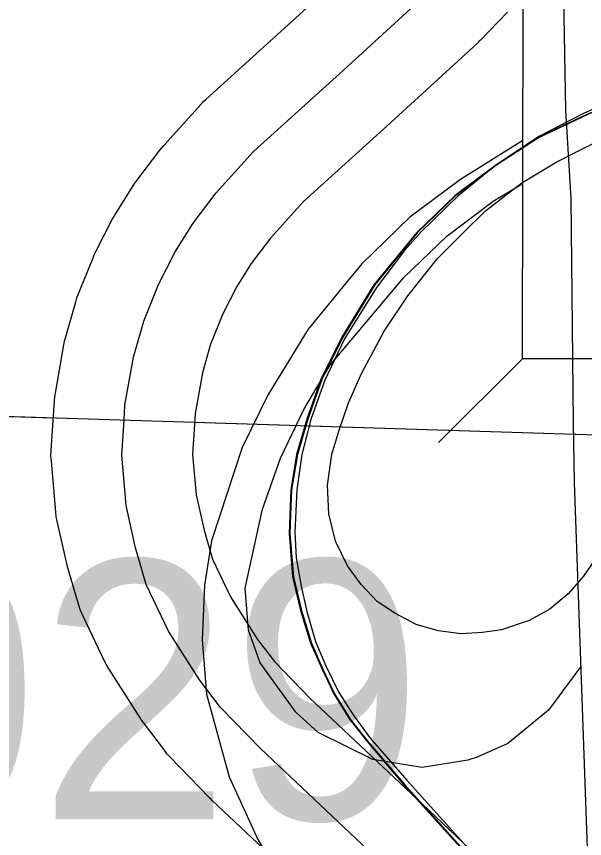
# Model space of a CAD drawing. Extents: x -132.8 to -73.3, y -60 to -26.
# Drawn here: x -124.7913 to -124.55, y -33.4708 to -33.1216 of the extents above; entities that cross this region are included whole.
import ezdxf

# ---------------------------------------------------------------- set-up
doc = ezdxf.new("R2010")
doc.units = 0
for name, color, linetype in [('tdCoDivCarto', 7, 'Continuous'), ('tdCoInt', 7, 'Continuous'), ('tdCoIntCL', 7, 'Continuous'), ('tdCoIntRamp', 7, 'Continuous'), ('tdCoIntRte', 7, 'Continuous'), ('tdCoPrimary', 7, 'Continuous'), ('tdCoSecRteBand', 7, 'Continuous'), ('tdCoSecRteCL', 7, 'Continuous'), ('tdCoSectLine', 7, 'Continuous'), ('tdCoSectLinePart', 7, 'Continuous'), ('tdCoStrucNonDivPri', 7, 'Continuous'), ('tdCoStrucPriMaintName', 7, 'Continuous'), ('tdCoSurfGravel', 7, 'Continuous')]:
    doc.layers.add(name, color=color, linetype=linetype)

msp = doc.modelspace()

# ---------------------------------------------------------------- linework, layer by layer
at = {"layer": 'tdCoDivCarto'}
for p, q in [((-124.54843, -33.16314), (-124.56964, -33.17325)), ((-124.56964, -33.17325), (-124.58739, -33.18484)), ((-124.58739, -33.18484), (-124.60465, -33.19767)), ((-124.60465, -33.19767), (-124.62093, -33.21345)), ((-124.62093, -33.21345), (-124.63918, -33.23564)), ((-124.63918, -33.23564), (-124.65274, -33.25784)), ((-124.65274, -33.25784), (-124.66162, -33.27584)), ((-124.66162, -33.27584), (-124.66754, -33.29261)), ((-124.66754, -33.29261), (-124.67198, -33.30765)), ((-124.67198, -33.30765), (-124.67444, -33.3227)), ((-124.67444, -33.3227), (-124.67472, -33.32968))]:
    msp.add_line(p, q, dxfattribs=at)
msp.add_lwpolyline([(-124.52767, -33.15488), (-124.53491, -33.15777), (-124.54843, -33.16314), (-124.56964, -33.17325), (-124.58739, -33.18484), (-124.60465, -33.19767), (-124.62093, -33.21345), (-124.63918, -33.23564), (-124.65274, -33.25784), (-124.66162, -33.27584), (-124.66754, -33.29261), (-124.67198, -33.30765), (-124.67444, -33.3227), (-124.67472, -33.32968)], dxfattribs=at)
msp.add_lwpolyline([(-124.52767, -33.15488), (-124.53491, -33.15777), (-124.54843, -33.16314), (-124.56964, -33.17325), (-124.58739, -33.18484), (-124.60465, -33.19767), (-124.62093, -33.21345), (-124.63918, -33.23564), (-124.65274, -33.25784), (-124.66162, -33.27584), (-124.66754, -33.29261), (-124.67198, -33.30765), (-124.67444, -33.3227), (-124.67472, -33.32968)], dxfattribs=at)
msp.add_lwpolyline([(-124.52767, -33.15488), (-124.53491, -33.15777), (-124.54843, -33.16314), (-124.56964, -33.17325), (-124.58739, -33.18484), (-124.60465, -33.19767), (-124.62093, -33.21345), (-124.63918, -33.23564), (-124.65274, -33.25784), (-124.66162, -33.27584), (-124.66754, -33.29261), (-124.67198, -33.30765), (-124.67444, -33.3227), (-124.67472, -33.32968)], dxfattribs=at)
at = {"layer": 'tdCoInt'}
msp.add_lwpolyline([(-124.56738, -32.84688), (-124.56076, -33.02269), (-124.55808, -33.16149), (-124.55589, -33.19895), (-124.55483, -33.29425), (-124.55447, -33.31954), (-124.5446, -33.59337), (-124.52496, -34.32023), (-124.51893, -34.44452), (-124.51833, -34.49998), (-124.52248, -34.69307), (-124.53989, -35.32536), (-124.59496, -37.32244), (-124.60529, -37.68975), (-124.6182, -37.79526), (-124.6605, -38.09812), (-124.67086, -38.18677), (-124.67738, -38.2615)], dxfattribs=at)
at = {"layer": 'tdCoIntCL'}
for points in [[(-124.53738, -33.15697), (-124.55051, -33.16279), (-124.56922, -33.17245), (-124.58777, -33.18484), (-124.60391, -33.19797), (-124.61939, -33.21308), (-124.62645, -33.22101), (-124.63847, -33.23675), (-124.65197, -33.25855), (-124.6604, -33.27614), (-124.66634, -33.29286), (-124.67018, -33.30761), (-124.67229, -33.32272), (-124.67303, -33.34068), (-124.67254, -33.35158), (-124.67043, -33.3636), (-124.66795, -33.37438), (-124.66436, -33.38714), (-124.6599, -33.39742), (-124.65433, -33.40882), (-124.64801, -33.4186), (-124.64107, -33.42814), (-124.62546, -33.44598), (-124.59635, -33.47844)], [(-124.54552, -33.3521), (-124.55054, -33.35934), (-124.55704, -33.36687), (-124.56472, -33.37337), (-124.57359, -33.37824), (-124.58534, -33.38208), (-124.59338, -33.38327), (-124.60239, -33.38386), (-124.61228, -33.38253), (-124.62159, -33.37987), (-124.6306, -33.37499), (-124.63813, -33.37012), (-124.64492, -33.36288), (-124.65068, -33.35491), (-124.65585, -33.34442), (-124.65866, -33.3329), (-124.65925, -33.32064), (-124.65733, -33.3075), (-124.65423, -33.29731), (-124.65024, -33.28578), (-124.64478, -33.27323), (-124.63518, -33.25536), (-124.62513, -33.24029), (-124.61243, -33.22449), (-124.6015, -33.21341), (-124.59205, -33.20426), (-124.57667, -33.19224), (-124.56188, -33.18336), (-124.54166, -33.17325)]]:
    msp.add_lwpolyline(points, dxfattribs=at)
at = {"layer": 'tdCoIntRamp'}
for points in [[(-124.57621, -33.17434), (-124.60269, -33.19089), (-124.62427, -33.20692), (-124.64462, -33.22665), (-124.65143, -33.23494)], [(-124.59966, -33.43745), (-124.61903, -33.44058), (-124.63999, -33.43719), (-124.66311, -33.42579), (-124.67267, -33.41716), (-124.68777, -33.39619), (-124.6927, -33.38232), (-124.69425, -33.36444), (-124.68685, -33.33084), (-124.67914, -33.30927), (-124.66928, -33.28861), (-124.65818, -33.26981), (-124.62674, -33.23251), (-124.60855, -33.21494), (-124.58882, -33.20014), (-124.57624, -33.19259)], [(-124.65143, -33.23494), (-124.66743, -33.2544), (-124.68438, -33.28214), (-124.69548, -33.30464), (-124.70843, -33.34441), (-124.71151, -33.36321), (-124.71243, -33.38633), (-124.71058, -33.40945), (-124.70103, -33.44459), (-124.6887, -33.47141), (-124.68037, -33.48497), (-124.59005, -33.58947), (-124.57403, -33.61013), (-124.56139, -33.63078), (-124.55029, -33.65359), (-124.54242, -33.67396)], [(-124.55165, -33.39774), (-124.56539, -33.41623), (-124.58266, -33.43041), (-124.5956, -33.43627), (-124.59966, -33.43745)]]:
    msp.add_lwpolyline(points, dxfattribs=at)
at = {"layer": 'tdCoIntRte'}
for points in [[(-124.53529, -33.15777), (-124.54881, -33.16314), (-124.57002, -33.17325), (-124.58777, -33.18484), (-124.60503, -33.19767), (-124.62131, -33.21345), (-124.63956, -33.23564), (-124.65312, -33.25784), (-124.662, -33.27584), (-124.66792, -33.29261), (-124.67236, -33.30765), (-124.67482, -33.3227), (-124.67556, -33.34119), (-124.67408, -33.35969), (-124.67063, -33.37399), (-124.66644, -33.3878), (-124.66151, -33.3989), (-124.65657, -33.40925), (-124.64992, -33.42011), (-124.64227, -33.42972), (-124.62673, -33.44797), (-124.59764, -33.48028)], [(-124.53529, -33.15777), (-124.54881, -33.16314), (-124.57002, -33.17325), (-124.58777, -33.18484), (-124.60503, -33.19767), (-124.62131, -33.21345), (-124.63956, -33.23564), (-124.65312, -33.25784), (-124.662, -33.27584), (-124.66792, -33.29261), (-124.67236, -33.30765), (-124.67482, -33.3227), (-124.6751, -33.32968), (-124.67556, -33.34119), (-124.67408, -33.35969), (-124.67063, -33.37399), (-124.66644, -33.3878), (-124.66151, -33.3989), (-124.65657, -33.40925), (-124.64992, -33.42011), (-124.64227, -33.42972), (-124.62673, -33.44797), (-124.59764, -33.48028)]]:
    msp.add_lwpolyline(points, dxfattribs=at)
at = {"layer": 'tdCoPrimary'}
for points in [[(-124.52767, -33.15488), (-124.53491, -33.15777), (-124.54843, -33.16314), (-124.56964, -33.17325), (-124.58739, -33.18484), (-124.60465, -33.19767), (-124.62093, -33.21345), (-124.63918, -33.23564), (-124.65274, -33.25784), (-124.66162, -33.27584), (-124.66754, -33.29261), (-124.67198, -33.30765), (-124.67444, -33.3227), (-124.67472, -33.32968)], [(-124.52767, -33.15488), (-124.53491, -33.15777), (-124.54843, -33.16314), (-124.56964, -33.17325), (-124.58739, -33.18484), (-124.60465, -33.19767), (-124.62093, -33.21345), (-124.63918, -33.23564), (-124.65274, -33.25784), (-124.66162, -33.27584), (-124.66754, -33.29261), (-124.67198, -33.30765), (-124.67444, -33.3227), (-124.67472, -33.32968)], [(-124.53491, -33.15777), (-124.54843, -33.16314), (-124.56964, -33.17325), (-124.58739, -33.18484), (-124.60465, -33.19767), (-124.62093, -33.21345), (-124.63918, -33.23564), (-124.65274, -33.25784), (-124.66162, -33.27584), (-124.66754, -33.29261), (-124.67198, -33.30765), (-124.67444, -33.3227), (-124.67472, -33.32968), (-124.67518, -33.34119), (-124.6737, -33.35969), (-124.67025, -33.37399), (-124.66606, -33.3878), (-124.66113, -33.3989), (-124.6562, -33.40925), (-124.64954, -33.42011), (-124.64189, -33.42972), (-124.62636, -33.44797), (-124.59726, -33.48028)], [(-124.67472, -33.32968), (-124.67518, -33.34119), (-124.6737, -33.35969), (-124.67025, -33.37399), (-124.66606, -33.3878), (-124.66113, -33.3989), (-124.6562, -33.40925), (-124.64954, -33.42011), (-124.64189, -33.42972), (-124.62636, -33.44797), (-124.59726, -33.48028), (-124.57728, -33.50371), (-124.56446, -33.52023), (-124.55435, -33.53675), (-124.553, -33.53952)], [(-124.67472, -33.32968), (-124.67518, -33.34119), (-124.6737, -33.35969), (-124.67025, -33.37399), (-124.66606, -33.3878), (-124.66113, -33.3989), (-124.6562, -33.40925), (-124.64954, -33.42011), (-124.64189, -33.42972), (-124.62636, -33.44797), (-124.59726, -33.48028), (-124.57728, -33.50371), (-124.56446, -33.52023), (-124.55435, -33.53675), (-124.553, -33.53952)]]:
    msp.add_lwpolyline(points, dxfattribs=at)
at = {"layer": 'tdCoSecRteBand'}
for points in [[(-124.65759, -33.50213), (-124.70829, -33.45443), (-124.7088, -33.45395), (-124.70928, -33.45345), (-124.72614, -33.43604), (-124.7274, -33.43475), (-124.72849, -33.43331), (-124.73742, -33.42153), (-124.73816, -33.42056), (-124.73881, -33.41954), (-124.75198, -33.39891), (-124.75299, -33.39734), (-124.75379, -33.39566), (-124.76326, -33.37575), (-124.7643, -33.37357), (-124.76497, -33.37126), (-124.76949, -33.35576), (-124.76976, -33.35486), (-124.76996, -33.35394), (-124.77401, -33.33597), (-124.77445, -33.33399), (-124.77463, -33.33196), (-124.77647, -33.31053), (-124.77666, -33.30828), (-124.77652, -33.30603), (-124.77556, -33.29114), (-124.77516, -33.28483), (-124.77505, -33.2832), (-124.77477, -33.28158), (-124.77119, -33.26111), (-124.77092, -33.25957), (-124.77049, -33.25808), (-124.76614, -33.24277), (-124.76569, -33.2412), (-124.76508, -33.23969), (-124.75876, -33.22413), (-124.75827, -33.22292), (-124.75768, -33.22177), (-124.75061, -33.20793), (-124.75002, -33.20678), (-124.74933, -33.20568), (-124.74176, -33.19356), (-124.74103, -33.19239), (-124.7402, -33.1913), (-124.73041, -33.17843), (-124.72963, -33.17741), (-124.72877, -33.17646), (-124.71285, -33.15887), (-124.71186, -33.15777), (-124.71076, -33.15678), (-124.67281, -33.12237), (-124.63675, -33.08931)], [(-124.58275, -33.1198), (-124.59427, -33.13169), (-124.59489, -33.13233), (-124.59555, -33.13294), (-124.63233, -33.16665), (-124.63239, -33.16671), (-124.63245, -33.16676), (-124.66936, -33.20024), (-124.68343, -33.21577), (-124.69161, -33.22653), (-124.69777, -33.23638), (-124.70366, -33.24791), (-124.70887, -33.26076), (-124.71235, -33.27299), (-124.71539, -33.29031), (-124.71569, -33.29499), (-124.7165, -33.30763), (-124.71502, -33.32479), (-124.71163, -33.33986), (-124.70805, -33.35214), (-124.70041, -33.36819), (-124.68889, -33.38623), (-124.68178, -33.3956), (-124.66667, -33.41121), (-124.61639, -33.4585), (-124.61631, -33.45858), (-124.61623, -33.45866), (-124.58749, -33.4861)]]:
    msp.add_lwpolyline(points, dxfattribs=at)
at = {"layer": 'tdCoSecRteCL'}
msp.add_lwpolyline([(-124.63695, -33.48035), (-124.68773, -33.43258), (-124.70459, -33.41517), (-124.71352, -33.40339), (-124.7267, -33.38277), (-124.73617, -33.36286), (-124.7407, -33.34736), (-124.74474, -33.32939), (-124.74658, -33.30796), (-124.74562, -33.29306), (-124.74522, -33.28676), (-124.74164, -33.26628), (-124.73728, -33.25098), (-124.73096, -33.23542), (-124.72389, -33.22158), (-124.71632, -33.20946), (-124.70653, -33.19659), (-124.69061, -33.17901), (-124.6526, -33.14454), (-124.61582, -33.11082)], dxfattribs=at)
at = {"layer": 'tdCoSectLine'}
msp.add_lwpolyline([(-125.39944, -33.27245), (-124.40097, -33.30385)], dxfattribs=at)
at = {"layer": 'tdCoSectLinePart'}
for points in [[(-125.36941, -33.27339), (-124.77585, -33.29206)], [(-124.71601, -33.29394), (-124.40097, -33.30385)]]:
    msp.add_lwpolyline(points, dxfattribs=at)
at = {"layer": 'tdCoStrucNonDivPri'}
for p, q in [((-124.57634, -33.26701), (-124.57603, -33.04531)), ((-124.57634, -33.26701), (-124.61204, -33.30259)), ((-124.4756, -33.26715), (-124.57634, -33.26701))]:
    msp.add_line(p, q, dxfattribs=at)
at = {"layer": 'tdCoSurfGravel'}
for points in [[(-124.74562, -33.29306), (-124.74522, -33.28676), (-124.74164, -33.26628), (-124.73728, -33.25098), (-124.73096, -33.23542), (-124.72389, -33.22158), (-124.71632, -33.20946), (-124.70653, -33.19659), (-124.69061, -33.17901), (-124.6526, -33.14454), (-124.61582, -33.11082), (-124.6043, -33.09893), (-124.59328, -33.0863), (-124.58545, -33.0764), (-124.57496, -33.05761), (-124.56815, -33.04057), (-124.56381, -33.02428), (-124.56167, -33.00948), (-124.56078, -32.99173), (-124.56155, -32.96384), (-124.56344, -32.902)], [(-124.63695, -33.48035), (-124.68773, -33.43258), (-124.70459, -33.41517), (-124.71352, -33.40339), (-124.7267, -33.38277), (-124.73617, -33.36286), (-124.7407, -33.34736), (-124.74474, -33.32939), (-124.74658, -33.30796), (-124.74562, -33.29306)]]:
    msp.add_lwpolyline(points, dxfattribs=at)

# ---------------------------------------------------------------- texts
at = {"layer": 'tdCoStrucPriMaintName'}
msp.add_text('78715L029', height=0.11, dxfattribs=at).set_placement((-125.35476, -33.46265))
msp.add_text('78715L029', height=0.11, dxfattribs=at).set_placement((-125.35476, -33.46265))
msp.add_text('78715L029', height=0.11, dxfattribs=at).set_placement((-125.35476, -33.46265))

doc.saveas('drawing.dxf')
